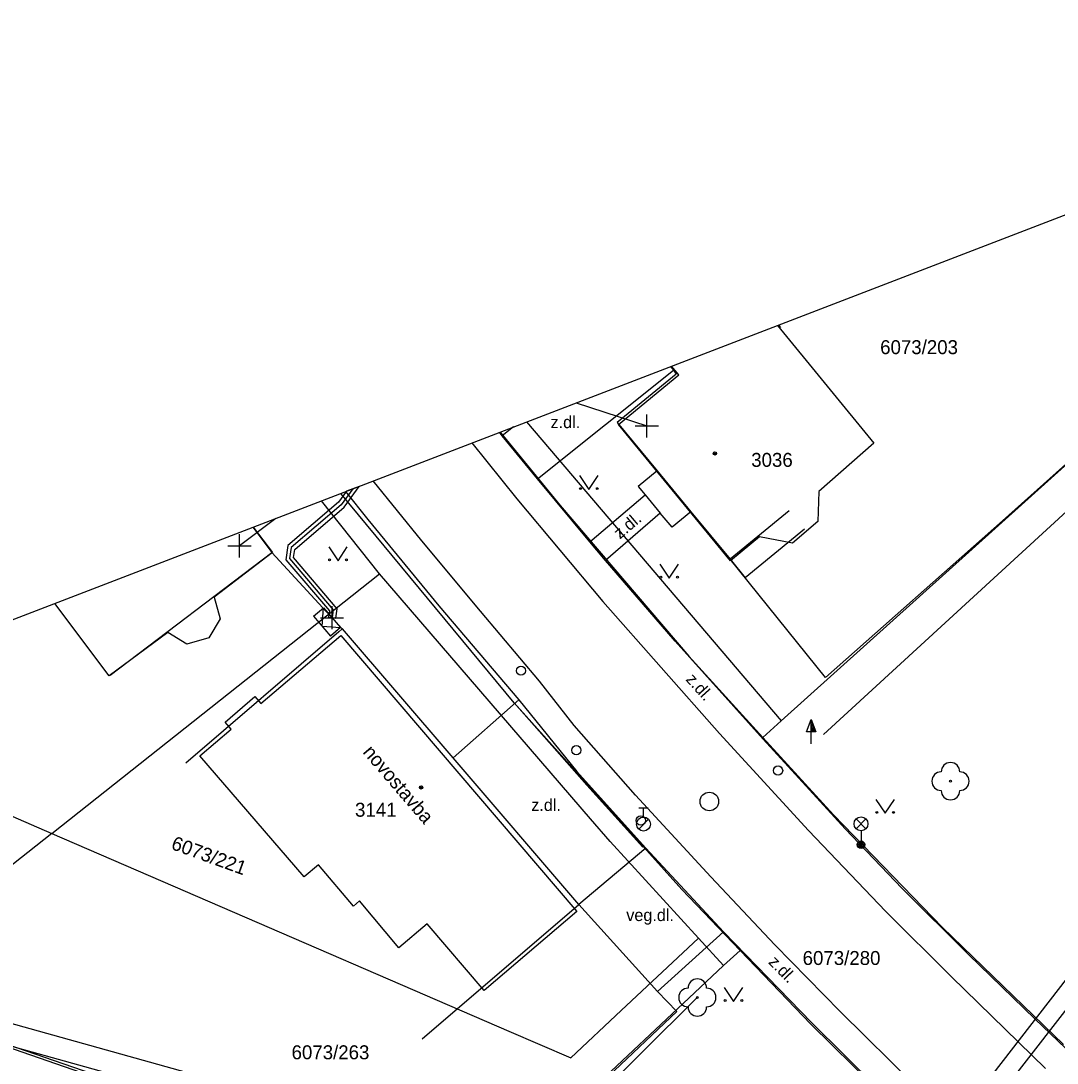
# Model space of a CAD drawing. Extents: x -540150 to -533593, y -1185082 to -1180066.
# Drawn here: x -533883.8 to -533828.1, y -1181917.8 to -1181861.8 of the extents above; entities that cross this region are included whole.
import ezdxf

# ---------------------------------------------------------------- set-up
doc = ezdxf.new("R2010")
doc.units = 0
for name, color, linetype in [('KN_HRAN_PARCEL', 7, 'Continuous'), ('KN_PARC_Č', 7, 'Continuous'), ('rámeček', 7, 'Continuous'), ('Vrstva 1', 7, 'Continuous'), ('Vrstva 10', 7, 'Continuous'), ('Vrstva 11', 7, 'Continuous'), ('Vrstva 20', 7, 'Continuous'), ('Vrstva 21', 7, 'Continuous'), ('Vrstva 22', 7, 'Continuous'), ('Vrstva 25', 7, 'Continuous'), ('Vrstva 27', 7, 'Continuous'), ('Vrstva 28', 7, 'Continuous'), ('Vrstva 31', 7, 'Continuous'), ('Vrstva 33', 7, 'Continuous'), ('Vrstva 34', 7, 'Continuous'), ('Vrstva 36', 7, 'Continuous'), ('Vrstva 39', 7, 'Continuous'), ('Vrstva 40', 7, 'Continuous'), ('Vrstva 41', 7, 'Continuous'), ('Vrstva 5', 7, 'Continuous'), ('Vrstva 52', 7, 'Continuous'), ('Vrstva 54', 7, 'Continuous'), ('Vrstva 59', 7, 'Continuous'), ('Vrstva 7', 7, 'Continuous'), ('Vrstva 9', 7, 'Continuous')]:
    doc.layers.add(name, color=color, linetype=linetype)

# ---------------------------------------------------------------- blocks, each defined once
blk = doc.blocks.new('NN800')
at = {"layer": 'Vrstva 1'}
for points in [[(-0.442, 0.442), (0.442, -0.442)], [(-0.442, -0.442), (0.442, 0.442)]]:
    blk.add_lwpolyline(points, dxfattribs=at)
blk = doc.blocks.new('NN630')
at = {"layer": 'Vrstva 9'}
for points in [[(-0.003, -0.7), (-0.703, 0)], [(-0.703, -0.7), (-0.703, 0), (0.697, 0), (0.697, -0.7)], [(-0.003, -0.7), (0.697, 0)], [(-0.703, -0.7), (0.697, -0.7)]]:
    blk.add_lwpolyline(points, dxfattribs=at)

msp = doc.modelspace()

# ---------------------------------------------------------------- linework, layer by layer
at = {"layer": 'KN_HRAN_PARCEL'}
for p, q in [((-533843.096, -1181878.151), (-533837.908, -1181884.482)), ((-533842.898, -1181899.412), (-533821.428, -1181880.112)), ((-533848.398, -1181880.812), (-533848.785, -1181880.339)), ((-533851.638, -1181883.482), (-533848.398, -1181880.812)), ((-533856.576, -1181883.336), (-533842.898, -1181899.412)), ((-533845.608, -1181890.812), (-533851.638, -1181883.482)), ((-533857.997, -1181883.882), (-533854.778, -1181887.832)), ((-533837.908, -1181884.482), (-533840.868, -1181887.082)), ((-533857.248, -1181898.432), (-533866.573, -1181887.181)), ((-533840.868, -1181887.082), (-533840.928, -1181888.692)), ((-533864.478, -1181891.512), (-533867.602, -1181887.577)), ((-533854.778, -1181887.832), (-533847.848, -1181895.922)), ((-533871.271, -1181888.987), (-533870.238, -1181890.352)), ((-533840.928, -1181888.692), (-533842.288, -1181889.852)), ((-533844.048, -1181889.522), (-533845.608, -1181890.812)), ((-533842.288, -1181889.852), (-533844.048, -1181889.522)), ((-533870.238, -1181890.352), (-533873.368, -1181892.752)), ((-533882.108, -1181905.462), (-533864.478, -1181891.512)), ((-533853.138, -1181904.672), (-533864.478, -1181891.512)), ((-533873.368, -1181892.752), (-533873.058, -1181893.922)), ((-533879.018, -1181896.992), (-533881.94, -1181893.091)), ((-533873.058, -1181893.922), (-533873.668, -1181894.952)), ((-533875.868, -1181894.662), (-533879.018, -1181896.992)), ((-533874.838, -1181895.282), (-533875.868, -1181894.662)), ((-533873.668, -1181894.952), (-533874.838, -1181895.282)), ((-533870.868, -1181898.482), (-533866.568, -1181894.822)), ((-533866.568, -1181894.822), (-533853.878, -1181909.652)), ((-533847.848, -1181895.922), (-533843.868, -1181900.302)), ((-533872.788, -1181899.472), (-533871.188, -1181898.102)), ((-533871.188, -1181898.102), (-533870.868, -1181898.482)), ((-533848.238, -1181908.472), (-533857.248, -1181898.432)), ((-533897.169, -1181898.949), (-533882.108, -1181905.462)), ((-533872.468, -1181899.852), (-533872.788, -1181899.472)), ((-533843.868, -1181900.302), (-533842.898, -1181899.412)), ((-533874.148, -1181901.282), (-533872.468, -1181899.852)), ((-533843.868, -1181900.302), (-533840.078, -1181904.462)), ((-533868.538, -1181907.802), (-533874.148, -1181901.282)), ((-533852.078, -1181905.902), (-533853.138, -1181904.672)), ((-533840.078, -1181904.462), (-533834.208, -1181910.512)), ((-533882.108, -1181905.462), (-533892.848, -1181913.962)), ((-533882.108, -1181905.462), (-533874.938, -1181908.562)), ((-533847.338, -1181911.082), (-533852.078, -1181905.902)), ((-533867.768, -1181907.142), (-533868.538, -1181907.802)), ((-533865.888, -1181909.362), (-533867.768, -1181907.142)), ((-533874.938, -1181908.562), (-533857.528, -1181916.092)), ((-533845.098, -1181911.752), (-533848.238, -1181908.472)), ((-533865.568, -1181909.092), (-533865.888, -1181909.362)), ((-533863.448, -1181911.602), (-533865.568, -1181909.092)), ((-533853.878, -1181909.652), (-533858.858, -1181913.912)), ((-533861.928, -1181910.312), (-533863.448, -1181911.602)), ((-533858.858, -1181913.912), (-533861.928, -1181910.312)), ((-533834.208, -1181910.512), (-533827.708, -1181916.812)), ((-533851.498, -1181914.982), (-533847.338, -1181911.082)), ((-533845.988, -1181912.562), (-533847.338, -1181911.082)), ((-533845.098, -1181911.752), (-533845.988, -1181912.562)), ((-533841.298, -1181915.712), (-533845.098, -1181911.752)), ((-533845.988, -1181912.562), (-533847.858, -1181914.312)), ((-533876.458, -1181919.572), (-533892.848, -1181913.962)), ((-533847.858, -1181914.312), (-533859.608, -1181925.342)), ((-533854.208, -1181917.532), (-533851.498, -1181914.982)), ((-533833.388, -1181923.462), (-533841.298, -1181915.712)), ((-533857.528, -1181916.092), (-533854.208, -1181917.532))]:
    msp.add_line(p, q, dxfattribs=at)
at = {"layer": 'rámeček'}
msp.add_lwpolyline([(-534575.191, -1182159.728), (-533800.515, -1181861.773), (-533697.487, -1182129.643), (-534472.163, -1182427.598)], close=True, dxfattribs=at)
at = {"layer": 'Vrstva 1'}
for points in [[(-533916.929, -1181906.548), (-533841.142, -1181927.728), (-533839.151, -1181928.285), (-533838.08, -1181926.902), (-533796.244, -1181872.879)], [(-533918.827, -1181907.279), (-533841.436, -1181928.825), (-533838.919, -1181929.525), (-533837.344, -1181927.5), (-533795.787, -1181874.065)]]:
    msp.add_lwpolyline(points, dxfattribs=at)
at = {"layer": 'Vrstva 10'}
for p, q in [((-533859.515, -1181884.466), (-533857.096, -1181887.478)), ((-533862.214, -1181889.722), (-533864.825, -1181886.508)), ((-533857.096, -1181887.478), (-533852.476, -1181892.982)), ((-533852.476, -1181892.982), (-533846.208, -1181900.081)), ((-533846.208, -1181900.081), (-533841.426, -1181905.31)), ((-533846.665, -1181907.794), (-533850.722, -1181903.396)), ((-533841.426, -1181905.31), (-533837.266, -1181909.664)), ((-533843.24, -1181911.447), (-533846.665, -1181907.794)), ((-533837.266, -1181909.664), (-533833.741, -1181913.177)), ((-533839.717, -1181915.029), (-533843.24, -1181911.447)), ((-533833.741, -1181913.177), (-533828.673, -1181918.095)), ((-533835.657, -1181919.048), (-533839.717, -1181915.029))]:
    msp.add_line(p, q, dxfattribs=at)
for points in [[(-533855.88, -1181897.275), (-533859.063, -1181893.513), (-533862.214, -1181889.722)], [(-533850.722, -1181903.396), (-533854.027, -1181899.662), (-533855.88, -1181897.275)]]:
    msp.add_lwpolyline(points, dxfattribs=at)
at = {"layer": 'Vrstva 11'}
for p, q in [((-533855.998, -1181886.398), (-533848.688, -1181880.562)), ((-533857.283, -1181883.607), (-533857.884, -1181884.083)), ((-533855.998, -1181886.398), (-533857.884, -1181884.083)), ((-533853.171, -1181889.789), (-533855.998, -1181886.398)), ((-533865.117, -1181888.579), (-533861.299, -1181893.219)), ((-533852.327, -1181890.786), (-533853.171, -1181889.789)), ((-533848.592, -1181895.116), (-533852.327, -1181890.786)), ((-533861.299, -1181893.219), (-533857.002, -1181898.283)), ((-533843.863, -1181900.389), (-533848.592, -1181895.116)), ((-533857.002, -1181898.283), (-533860.521, -1181901.398)), ((-533857.002, -1181898.283), (-533853.872, -1181902.135)), ((-533839.458, -1181905.206), (-533843.863, -1181900.389)), ((-533853.872, -1181902.135), (-533850.171, -1181906.247)), ((-533836.391, -1181908.42), (-533839.458, -1181905.206)), ((-533850.171, -1181906.247), (-533853.768, -1181909.272)), ((-533845.996, -1181910.749), (-533850.171, -1181906.247)), ((-533832.812, -1181911.963), (-533836.391, -1181908.42)), ((-533845.996, -1181910.749), (-533849.537, -1181913.95)), ((-533841.243, -1181915.648), (-533845.996, -1181910.749)), ((-533829.232, -1181915.447), (-533832.812, -1181911.963)), ((-533822.709, -1181921.688), (-533829.232, -1181915.447)), ((-533836.236, -1181920.59), (-533841.243, -1181915.648))]:
    msp.add_line(p, q, dxfattribs=at)
for points in [[(-533857.884, -1181884.083), (-533858.033, -1181883.896)], [(-533849.566, -1181885.966), (-533850.586, -1181886.808), (-533850.198, -1181887.265)], [(-533866.31, -1181887.079), (-533865.117, -1181888.579)], [(-533853.171, -1181889.789), (-533850.198, -1181887.265), (-533849.401, -1181888.235), (-533852.327, -1181890.786)], [(-533847.748, -1181888.167), (-533848.744, -1181888.989), (-533849.401, -1181888.235)]]:
    msp.add_lwpolyline(points, dxfattribs=at)
at = {"layer": 'Vrstva 20'}
msp.add_line((-533865.584, -1181886.8), (-533866.262, -1181887.061), dxfattribs=at)
msp.add_lwpolyline([(-533866.262, -1181887.061), (-533866.687, -1181887.656), (-533869.414, -1181889.988), (-533869.529, -1181890.742), (-533867.181, -1181893.501), (-533867.235, -1181893.829), (-533866.841, -1181893.895), (-533866.755, -1181893.383), (-533869.107, -1181890.622), (-533869.042, -1181890.196), (-533866.389, -1181887.928), (-533865.584, -1181886.8)], dxfattribs=at)
at = {"layer": 'Vrstva 21'}
msp.add_lwpolyline([(-533874.188, -1181921.022), (-533859.478, -1181926.292), (-533847.398, -1181914.282)], dxfattribs=at)
at = {"layer": 'Vrstva 22'}
for centre in [(-533833.788, -1181902.652), (-533847.398, -1181914.282)]:
    msp.add_circle(centre, 0.05, dxfattribs=at)
for centre, start, end in [((-533833.788, -1181902.152), 0, 180), ((-533834.288, -1181902.652), 90, 270), ((-533833.288, -1181902.652), 270, 90), ((-533833.788, -1181903.152), 180, 0), ((-533847.398, -1181913.782), 0, 180), ((-533847.898, -1181914.282), 90, 270), ((-533846.898, -1181914.282), 270, 90), ((-533847.398, -1181914.782), 180, 0)]:
    msp.add_arc(centre, 0.5, start, end, dxfattribs=at)
at = {"layer": 'Vrstva 25'}
for p, q in [((-533841.53, -1181900), (-533841.278, -1181899.326)), ((-533841.278, -1181900), (-533841.53, -1181900)), ((-533841.278, -1181900.652), (-533841.278, -1181900.002))]:
    msp.add_line(p, q, dxfattribs=at)
for points in [[(-533841.028, -1181900.002), (-533841.278, -1181900.002), (-533841.278, -1181899.326), (-533841.278, -1181899.326)], [(-533841.085, -1181899.962), (-533841.238, -1181899.962), (-533841.238, -1181899.549)], [(-533841.143, -1181899.922), (-533841.198, -1181899.922), (-533841.198, -1181899.773)]]:
    msp.add_lwpolyline(points, close=True, dxfattribs=at)
at = {"layer": 'Vrstva 27'}
msp.add_circle((-533846.753, -1181903.743), 0.5, dxfattribs=at)
at = {"layer": 'Vrstva 28'}
for p, q in [((-533850.541, -1181904.081), (-533850.041, -1181904.081)), ((-533850.291, -1181904.581), (-533850.291, -1181904.081)), ((-533850.549, -1181905.228), (-533850.019, -1181904.698))]:
    msp.add_line(p, q, dxfattribs=at)
for centre, radius in [((-533856.879, -1181896.71), 0.25), ((-533853.904, -1181900.986), 0.25), ((-533843.06, -1181902.079), 0.25), ((-533850.439, -1181904.765), 0.25), ((-533850.291, -1181904.956), 0.375)]:
    msp.add_circle(centre, radius, dxfattribs=at)
at = {"layer": 'Vrstva 33'}
for p, q in [((-533838.863, -1181905.207), (-533838.333, -1181904.677)), ((-533838.863, -1181904.677), (-533838.333, -1181905.207)), ((-533838.598, -1181905.317), (-533838.598, -1181906.067))]:
    msp.add_line(p, q, dxfattribs=at)
for centre, radius in [((-533838.598, -1181904.942), 0.375), ((-533838.598, -1181906.067), 0.2), ((-533838.598, -1181906.067), 0.145), ((-533838.598, -1181906.067), 0.0876)]:
    msp.add_circle(centre, radius, dxfattribs=at)
at = {"layer": 'Vrstva 36'}
for points in [[(-533853.726, -1181886.222), (-533853.226, -1181886.972), (-533852.726, -1181886.222)], [(-533867.216, -1181890.052), (-533866.716, -1181890.802), (-533866.216, -1181890.052)], [(-533849.409, -1181890.984), (-533848.909, -1181891.734), (-533848.409, -1181890.984)], [(-533837.799, -1181903.628), (-533837.299, -1181904.378), (-533836.799, -1181903.628)], [(-533845.95, -1181913.742), (-533845.45, -1181914.492), (-533844.95, -1181913.742)]]:
    msp.add_lwpolyline(points, dxfattribs=at)
for centre in [(-533853.676, -1181886.922), (-533852.777, -1181886.922), (-533867.166, -1181890.752), (-533866.267, -1181890.752), (-533849.359, -1181891.684), (-533848.46, -1181891.684), (-533837.749, -1181904.328), (-533836.85, -1181904.328), (-533845.9, -1181914.442), (-533845.001, -1181914.442)]:
    msp.add_circle(centre, 0.05, dxfattribs=at)
at = {"layer": 'Vrstva 39'}
for centre, radius in [((-533846.45, -1181885.032), 0.09), ((-533846.45, -1181885.032), 0.0398), ((-533862.25, -1181902.987), 0.09), ((-533862.25, -1181902.987), 0.0398)]:
    msp.add_circle(centre, radius, dxfattribs=at)
at = {"layer": 'Vrstva 5'}
for p, q in [((-533843.036, -1181878.128), (-533842.931, -1181878.258)), ((-533848.528, -1181880.762), (-533851.708, -1181883.372)), ((-533842.458, -1181888.112), (-533845.638, -1181890.722)), ((-533841.638, -1181889.102), (-533844.818, -1181891.712)), ((-533878.961, -1181896.954), (-533870.268, -1181890.362)), ((-533845.638, -1181890.722), (-533844.818, -1181891.712)), ((-533862.197, -1181916.501), (-533853.768, -1181909.272))]:
    msp.add_line(p, q, dxfattribs=at)
for points in [[(-533848.847, -1181880.363), (-533848.688, -1181880.562), (-533848.528, -1181880.762)], [(-533851.708, -1181883.372), (-533849.566, -1181885.966), (-533847.748, -1181888.167), (-533845.638, -1181890.722)], [(-533871.302, -1181888.999), (-533870.268, -1181890.362)], [(-533866.478, -1181894.452), (-533866.489, -1181894.462), (-533866.516, -1181894.485), (-533866.668, -1181894.615), (-533874.907, -1181901.681)], [(-533853.768, -1181909.272), (-533860.521, -1181901.398), (-533866.478, -1181894.452)]]:
    msp.add_lwpolyline(points, dxfattribs=at)
at = {"layer": 'Vrstva 52'}
msp.add_lwpolyline([(-533865.923, -1181886.931), (-533866.538, -1181887.792), (-533869.228, -1181890.092), (-533869.318, -1181890.682), (-533866.968, -1181893.442), (-533867.038, -1181893.862)], dxfattribs=at)
at = {"layer": 'Vrstva 54'}
msp.add_lwpolyline([(-533850.337, -1181906.202), (-533853.331, -1181902.873), (-533857.241, -1181898.43)], dxfattribs=at)
at = {"layer": 'Vrstva 59'}
for points in [[(-533853.904, -1181882.308), (-533850.109, -1181883.554)], [(-533870.059, -1181888.522), (-533872.015, -1181890)]]:
    msp.add_lwpolyline(points, dxfattribs=at)
at = {"layer": 'Vrstva 7'}
for p, q in [((-533830.988, -1181888.652), (-533840.509, -1181897.082)), ((-533870.268, -1181890.362), (-533866.489, -1181894.462)), ((-533840.509, -1181897.082), (-533845.638, -1181890.722)), ((-533853.768, -1181909.272), (-533849.537, -1181913.95)), ((-533849.537, -1181913.95), (-533848.508, -1181915.032))]:
    msp.add_line(p, q, dxfattribs=at)
for points in [[(-533799.84, -1181863.528), (-533827.318, -1181887.942), (-533840.618, -1181900.142)], [(-533822.338, -1181880.912), (-533830.988, -1181888.652)], [(-533848.508, -1181915.032), (-533859.588, -1181925.532), (-533875.158, -1181920.172), (-533906.048, -1181909.482), (-533915.864, -1181906.139)]]:
    msp.add_lwpolyline(points, dxfattribs=at)

# ---------------------------------------------------------------- block references
at = {"layer": 'Vrstva 31', "rotation": -49.38278887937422}
msp.add_blockref('NN630', (-533867.038, -1181893.862), dxfattribs=at)
at = {"layer": 'Vrstva 34', "rotation": 45}
for p in [(-533850.109, -1181883.554), (-533872.015, -1181890), (-533867.038, -1181893.861)]:
    msp.add_blockref('NN800', p, dxfattribs=at)

# ---------------------------------------------------------------- texts
at = {"layer": 'KN_PARC_Č'}
for s, p in [('6073/203', (-533837.568, -1181879.692)), ('3036', (-533844.501, -1181885.752)), ('3141', (-533865.801, -1181904.562)), ('6073/280', (-533841.736, -1181912.532)), ('6073/263', (-533869.213, -1181917.602))]:
    msp.add_text(s, height=0.75, dxfattribs=at).set_placement(p)
msp.add_text('6073/221', height=0.75, rotation=340, dxfattribs=at).set_placement((-533875.738, -1181906.286))
at = {"layer": 'Vrstva 40'}
for s, p in [('z.dl.', (-533855.29, -1181883.672)), ('z.dl.', (-533856.327, -1181904.253)), ('veg.dl.', (-533851.217, -1181910.171))]:
    msp.add_text(s, height=0.65, dxfattribs=at).set_placement(p)
for rotation, p in [(40.3304, (-533851.561, -1181889.664)), (311.8868, (-533848.054, -1181897.205)), (314.5242, (-533843.615, -1181912.417))]:
    msp.add_text('z.dl.', height=0.65, rotation=rotation, dxfattribs=at).set_placement(p)
at = {"layer": 'Vrstva 41'}
msp.add_text('novostavba', height=0.75, rotation=310.6172, dxfattribs=at).set_placement((-533865.422, -1181901.11))

doc.saveas('drawing.dxf')
